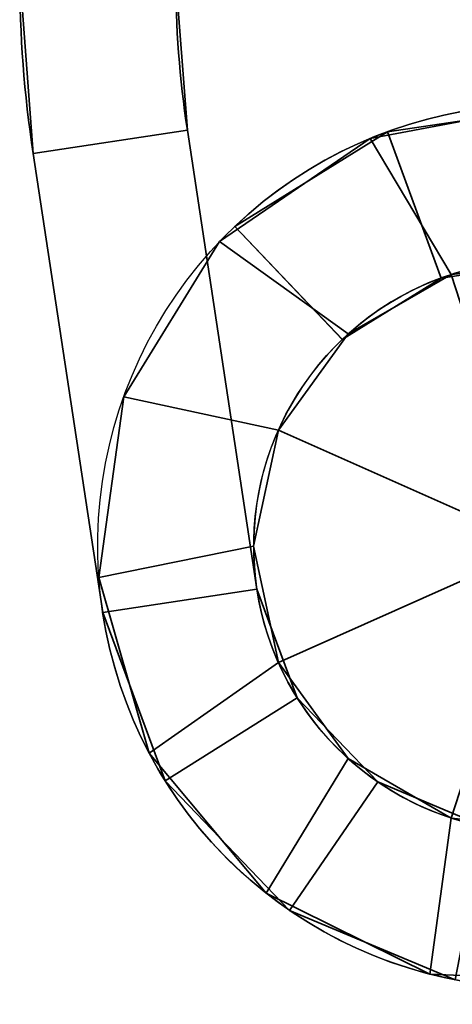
# Model space of a CAD drawing. Header units: millimetres. Extents: x -587 to 3688, y -115 to 120.
# Tile 431 of 656: x 1980.5 to 1988.82, y -69.32 to -50.36. Entities that reach past the tile are written whole.
import ezdxf

# ---------------------------------------------------------------- set-up
doc = ezdxf.new("R2010")
doc.units = ezdxf.units.MM
doc.layers.add('152', color=7, linetype='Continuous', true_color=0xffffff)

# ---------------------------------------------------------------- blocks, each defined once
blk = doc.blocks.new('UG_SURFACE_043')
at = {"layer": '152', "color": 252, "linetype": 'Continuous', "lineweight": 35}
for points in [[(1987.242, -52.649, 1738), (1987.242, -52.649, 1822), (1990.694, -52.002, 1822), (1990.694, -52.002, 1738)], [(1990.694, -52.002, 1822), (1987.242, -52.649, 1822), (1988.8, -55.269, 1822), (1991.075, -55.03, 1822)], [(1991.075, -55.03, 1738), (1988.8, -55.269, 1738), (1987.242, -52.649, 1738), (1990.694, -52.002, 1738)], [(1984.346, -54.637, 1738), (1984.346, -54.637, 1822), (1987.242, -52.649, 1822), (1987.242, -52.649, 1738)], [(1986.82, -56.413, 1822), (1988.8, -55.269, 1822), (1987.242, -52.649, 1822), (1984.346, -54.637, 1822)], [(1984.346, -54.637, 1738), (1987.242, -52.649, 1738), (1988.8, -55.269, 1738), (1986.82, -56.413, 1738)], [(1982.501, -57.625, 1738), (1982.501, -57.625, 1822), (1984.346, -54.637, 1822), (1984.346, -54.637, 1738)], [(1985.476, -58.263, 1822), (1986.82, -56.413, 1822), (1984.346, -54.637, 1822), (1982.501, -57.625, 1822)], [(1982.501, -57.625, 1738), (1984.346, -54.637, 1738), (1986.82, -56.413, 1738), (1985.476, -58.263, 1738)], [(1993.25, -55.737, 1860), (1991.075, -55.03, 1860), (1988.8, -55.269, 1860), (1990.5, -60.5, 1860)], [(1991.075, -55.03, 1738), (1991.075, -55.03, 1700), (1988.8, -55.269, 1700), (1988.8, -55.269, 1738)], [(1988.8, -55.269, 1822), (1988.8, -55.269, 1860), (1991.075, -55.03, 1860), (1991.075, -55.03, 1822)], [(1988.8, -55.269, 1700), (1991.075, -55.03, 1700), (1993.25, -55.737, 1700), (1990.5, -60.5, 1700)], [(1988.8, -55.269, 1860), (1986.82, -56.413, 1860), (1985.476, -58.263, 1860), (1990.5, -60.5, 1860)], [(1985.476, -58.263, 1700), (1986.82, -56.413, 1700), (1988.8, -55.269, 1700), (1990.5, -60.5, 1700)], [(1988.8, -55.269, 1738), (1988.8, -55.269, 1700), (1986.82, -56.413, 1700), (1986.82, -56.413, 1738)], [(1986.82, -56.413, 1822), (1986.82, -56.413, 1860), (1988.8, -55.269, 1860), (1988.8, -55.269, 1822)], [(1986.82, -56.413, 1738), (1986.82, -56.413, 1700), (1985.476, -58.263, 1700), (1985.476, -58.263, 1738)], [(1985.476, -58.263, 1822), (1985.476, -58.263, 1860), (1986.82, -56.413, 1860), (1986.82, -56.413, 1822)], [(1982.021, -61.104, 1738), (1982.021, -61.104, 1822), (1982.501, -57.625, 1822), (1982.501, -57.625, 1738)], [(1982.501, -57.625, 1822), (1982.021, -61.104, 1822), (1985, -60.5, 1822), (1985.476, -58.263, 1822)], [(1985.476, -58.263, 1738), (1985, -60.5, 1738), (1982.021, -61.104, 1738), (1982.501, -57.625, 1738)], [(1985.476, -58.263, 1860), (1985, -60.5, 1860), (1985.476, -62.737, 1860), (1990.5, -60.5, 1860)], [(1985.476, -58.263, 1738), (1985.476, -58.263, 1700), (1985, -60.5, 1700), (1985, -60.5, 1738)], [(1985, -60.5, 1822), (1985, -60.5, 1860), (1985.476, -58.263, 1860), (1985.476, -58.263, 1822)], [(1985.476, -62.737, 1700), (1985, -60.5, 1700), (1985.476, -58.263, 1700), (1990.5, -60.5, 1700)], [(1985.476, -62.737, 1822), (1985, -60.5, 1822), (1982.021, -61.104, 1822), (1982.99, -64.48, 1822)], [(1982.99, -64.48, 1738), (1982.021, -61.104, 1738), (1985, -60.5, 1738), (1985.476, -62.737, 1738)], [(1985, -60.5, 1738), (1985, -60.5, 1700), (1985.476, -62.737, 1700), (1985.476, -62.737, 1738)], [(1985.476, -62.737, 1822), (1985.476, -62.737, 1860), (1985, -60.5, 1860), (1985, -60.5, 1822)], [(1985.476, -62.737, 1860), (1986.82, -64.587, 1860), (1988.8, -65.731, 1860), (1990.5, -60.5, 1860)], [(1988.8, -65.731, 1700), (1986.82, -64.587, 1700), (1985.476, -62.737, 1700), (1990.5, -60.5, 1700)], [(1988.8, -65.731, 1860), (1991.075, -65.97, 1860), (1993.25, -65.263, 1860), (1990.5, -60.5, 1860)], [(1993.25, -65.263, 1700), (1991.075, -65.97, 1700), (1988.8, -65.731, 1700), (1990.5, -60.5, 1700)], [(1982.99, -64.48, 1738), (1982.99, -64.48, 1822), (1982.021, -61.104, 1822), (1982.021, -61.104, 1738)], [(1982.99, -64.48, 1822), (1985.24, -67.177, 1822), (1986.82, -64.587, 1822), (1985.476, -62.737, 1822)], [(1985.24, -67.177, 1738), (1982.99, -64.48, 1738), (1985.476, -62.737, 1738), (1986.82, -64.587, 1738)], [(1985.476, -62.737, 1738), (1985.476, -62.737, 1700), (1986.82, -64.587, 1700), (1986.82, -64.587, 1738)], [(1986.82, -64.587, 1822), (1986.82, -64.587, 1860), (1985.476, -62.737, 1860), (1985.476, -62.737, 1822)], [(1985.24, -67.177, 1738), (1985.24, -67.177, 1822), (1982.99, -64.48, 1822), (1982.99, -64.48, 1738)], [(1985.24, -67.177, 1822), (1988.388, -68.734, 1822), (1988.8, -65.731, 1822), (1986.82, -64.587, 1822)], [(1986.82, -64.587, 1738), (1988.8, -65.731, 1738), (1988.388, -68.734, 1738), (1985.24, -67.177, 1738)], [(1986.82, -64.587, 1738), (1986.82, -64.587, 1700), (1988.8, -65.731, 1700), (1988.8, -65.731, 1738)], [(1988.8, -65.731, 1822), (1988.8, -65.731, 1860), (1986.82, -64.587, 1860), (1986.82, -64.587, 1822)], [(1991.075, -65.97, 1822), (1988.8, -65.731, 1822), (1988.388, -68.734, 1822), (1991.897, -68.884, 1822)], [(1991.897, -68.884, 1738), (1988.388, -68.734, 1738), (1988.8, -65.731, 1738), (1991.075, -65.97, 1738)], [(1988.8, -65.731, 1738), (1988.8, -65.731, 1700), (1991.075, -65.97, 1700), (1991.075, -65.97, 1738)], [(1991.075, -65.97, 1822), (1991.075, -65.97, 1860), (1988.8, -65.731, 1860), (1988.8, -65.731, 1822)], [(1988.388, -68.734, 1738), (1988.388, -68.734, 1822), (1985.24, -67.177, 1822), (1985.24, -67.177, 1738)], [(1991.897, -68.884, 1738), (1991.897, -68.884, 1822), (1988.388, -68.734, 1822), (1988.388, -68.734, 1738)]]:
    blk.add_3dface(points, dxfattribs=at)
blk = doc.blocks.new('UG_SURFACE_044')
at = {"layer": '152', "color": 252, "linetype": 'Continuous', "lineweight": 35}
for points in [[(1980.5, -49.5, 1737), (1980.5, -49.5, 1700), (1980.759, -52.943, 1700), (1980.759, -52.943, 1737)], [(1983.5, -49.5, 1700), (1983.725, -52.494, 1700), (1980.759, -52.943, 1700), (1980.5, -49.5, 1700)], [(1983.725, -52.494, 1737), (1983.5, -49.5, 1737), (1980.5, -49.5, 1737), (1980.759, -52.943, 1737)], [(1980.5, -49.5, 1860), (1980.5, -49.5, 1823), (1980.759, -52.943, 1823), (1980.759, -52.943, 1860)], [(1983.725, -52.494, 1860), (1983.5, -49.5, 1860), (1980.5, -49.5, 1860), (1980.759, -52.943, 1860)], [(1980.759, -52.943, 1823), (1980.5, -49.5, 1823), (1983.5, -49.5, 1823), (1983.725, -52.494, 1823)], [(1983.725, -52.494, 1737), (1983.725, -52.494, 1700), (1983.5, -49.5, 1700), (1983.5, -49.5, 1737)], [(1983.725, -52.494, 1860), (1983.725, -52.494, 1823), (1983.5, -49.5, 1823), (1983.5, -49.5, 1860)], [(1990.991, -52.014, 1737), (1990.991, -52.014, 1700), (1987.572, -52.52, 1700), (1987.572, -52.52, 1737)], [(1987.572, -52.52, 1700), (1990.991, -52.014, 1700), (1990.818, -55.009, 1700), (1988.606, -55.337, 1700)], [(1988.606, -55.337, 1737), (1990.818, -55.009, 1737), (1990.991, -52.014, 1737), (1987.572, -52.52, 1737)], [(1990.991, -52.014, 1860), (1990.991, -52.014, 1823), (1987.572, -52.52, 1823), (1987.572, -52.52, 1860)], [(1988.606, -55.337, 1860), (1990.818, -55.009, 1860), (1990.991, -52.014, 1860), (1987.572, -52.52, 1860)], [(1987.572, -52.52, 1823), (1990.991, -52.014, 1823), (1990.818, -55.009, 1823), (1988.606, -55.337, 1823)], [(1983.725, -52.494, 1700), (1985.062, -61.323, 1700), (1982.096, -61.772, 1700), (1980.759, -52.943, 1700)], [(1980.759, -52.943, 1737), (1982.096, -61.772, 1737), (1985.062, -61.323, 1737), (1983.725, -52.494, 1737)], [(1980.759, -52.943, 1860), (1982.096, -61.772, 1860), (1985.062, -61.323, 1860), (1983.725, -52.494, 1860)], [(1983.725, -52.494, 1823), (1985.062, -61.323, 1823), (1982.096, -61.772, 1823), (1980.759, -52.943, 1823)], [(1985.062, -61.323, 1737), (1985.062, -61.323, 1700), (1983.725, -52.494, 1700), (1983.725, -52.494, 1737)], [(1985.062, -61.323, 1823), (1983.725, -52.494, 1823), (1983.725, -52.494, 1860), (1985.062, -61.323, 1860)], [(1987.572, -52.52, 1737), (1987.572, -52.52, 1700), (1984.637, -54.345, 1700), (1984.637, -54.345, 1737)], [(1988.606, -55.337, 1700), (1986.706, -56.518, 1700), (1984.637, -54.345, 1700), (1987.572, -52.52, 1700)], [(1987.572, -52.52, 1737), (1984.637, -54.345, 1737), (1986.706, -56.518, 1737), (1988.606, -55.337, 1737)], [(1987.572, -52.52, 1860), (1987.572, -52.52, 1823), (1984.637, -54.345, 1823), (1984.637, -54.345, 1860)], [(1987.572, -52.52, 1860), (1984.637, -54.345, 1860), (1986.706, -56.518, 1860), (1988.606, -55.337, 1860)], [(1988.606, -55.337, 1823), (1986.706, -56.518, 1823), (1984.637, -54.345, 1823), (1987.572, -52.52, 1823)], [(1982.096, -61.772, 1737), (1980.759, -52.943, 1737), (1980.759, -52.943, 1700), (1982.096, -61.772, 1700)], [(1982.096, -61.772, 1823), (1982.096, -61.772, 1860), (1980.759, -52.943, 1860), (1980.759, -52.943, 1823)], [(1986.706, -56.518, 1737), (1984.637, -54.345, 1737), (1984.637, -54.345, 1700), (1986.706, -56.518, 1700)], [(1986.706, -56.518, 1823), (1986.706, -56.518, 1860), (1984.637, -54.345, 1860), (1984.637, -54.345, 1823)], [(1988.606, -55.337, 1737), (1988.606, -55.337, 1700), (1990.818, -55.009, 1700), (1990.818, -55.009, 1737)], [(1988.606, -55.337, 1860), (1988.606, -55.337, 1823), (1990.818, -55.009, 1823), (1990.818, -55.009, 1860)], [(1986.706, -56.518, 1737), (1986.706, -56.518, 1700), (1988.606, -55.337, 1700), (1988.606, -55.337, 1737)], [(1986.706, -56.518, 1860), (1986.706, -56.518, 1823), (1988.606, -55.337, 1823), (1988.606, -55.337, 1860)], [(1985.062, -61.323, 1700), (1985.839, -63.42, 1700), (1983.297, -65.013, 1700), (1982.096, -61.772, 1700)], [(1982.096, -61.772, 1737), (1983.297, -65.013, 1737), (1985.839, -63.42, 1737), (1985.062, -61.323, 1737)], [(1982.096, -61.772, 1860), (1983.297, -65.013, 1860), (1985.839, -63.42, 1860), (1985.062, -61.323, 1860)], [(1985.062, -61.323, 1823), (1985.839, -63.42, 1823), (1983.297, -65.013, 1823), (1982.096, -61.772, 1823)], [(1985.839, -63.42, 1737), (1985.839, -63.42, 1700), (1985.062, -61.323, 1700), (1985.062, -61.323, 1737)], [(1985.839, -63.42, 1860), (1985.839, -63.42, 1823), (1985.062, -61.323, 1823), (1985.062, -61.323, 1860)], [(1982.096, -61.772, 1737), (1982.096, -61.772, 1700), (1983.297, -65.013, 1700), (1983.297, -65.013, 1737)], [(1982.096, -61.772, 1860), (1982.096, -61.772, 1823), (1983.297, -65.013, 1823), (1983.297, -65.013, 1860)], [(1985.839, -63.42, 1700), (1987.387, -65.034, 1700), (1985.689, -67.508, 1700), (1983.297, -65.013, 1700)], [(1983.297, -65.013, 1737), (1985.689, -67.508, 1737), (1987.387, -65.034, 1737), (1985.839, -63.42, 1737)], [(1983.297, -65.013, 1860), (1985.689, -67.508, 1860), (1987.387, -65.034, 1860), (1985.839, -63.42, 1860)], [(1985.839, -63.42, 1823), (1987.387, -65.034, 1823), (1985.689, -67.508, 1823), (1983.297, -65.013, 1823)], [(1987.387, -65.034, 1737), (1987.387, -65.034, 1700), (1985.839, -63.42, 1700), (1985.839, -63.42, 1737)], [(1987.387, -65.034, 1860), (1987.387, -65.034, 1823), (1985.839, -63.42, 1823), (1985.839, -63.42, 1860)], [(1983.297, -65.013, 1737), (1983.297, -65.013, 1700), (1985.689, -67.508, 1700), (1985.689, -67.508, 1737)], [(1983.297, -65.013, 1860), (1983.297, -65.013, 1823), (1985.689, -67.508, 1823), (1985.689, -67.508, 1860)], [(1988.877, -68.844, 1700), (1985.689, -67.508, 1700), (1987.387, -65.034, 1700), (1989.45, -65.899, 1700)], [(1989.45, -65.899, 1737), (1987.387, -65.034, 1737), (1985.689, -67.508, 1737), (1988.877, -68.844, 1737)], [(1989.45, -65.899, 1860), (1987.387, -65.034, 1860), (1985.689, -67.508, 1860), (1988.877, -68.844, 1860)], [(1988.877, -68.844, 1823), (1985.689, -67.508, 1823), (1987.387, -65.034, 1823), (1989.45, -65.899, 1823)], [(1989.45, -65.899, 1737), (1989.45, -65.899, 1700), (1987.387, -65.034, 1700), (1987.387, -65.034, 1737)], [(1989.45, -65.899, 1860), (1989.45, -65.899, 1823), (1987.387, -65.034, 1823), (1987.387, -65.034, 1860)], [(1985.689, -67.508, 1737), (1985.689, -67.508, 1700), (1988.877, -68.844, 1700), (1988.877, -68.844, 1737)], [(1985.689, -67.508, 1860), (1985.689, -67.508, 1823), (1988.877, -68.844, 1823), (1988.877, -68.844, 1860)]]:
    blk.add_3dface(points, dxfattribs=at)
blk = doc.blocks.new('UG_SURFACE_045')
at = {"layer": '152', "color": 252, "linetype": 'Continuous', "lineweight": 35}
for points in [[(1987.242, -52.649, 303), (1987.242, -52.649, 387), (1990.694, -52.002, 387), (1990.694, -52.002, 303)], [(1990.694, -52.002, 387), (1987.242, -52.649, 387), (1988.8, -55.269, 387), (1991.075, -55.03, 387)], [(1991.075, -55.03, 303), (1988.8, -55.269, 303), (1987.242, -52.649, 303), (1990.694, -52.002, 303)], [(1984.346, -54.637, 303), (1984.346, -54.637, 387), (1987.242, -52.649, 387), (1987.242, -52.649, 303)], [(1986.82, -56.413, 387), (1988.8, -55.269, 387), (1987.242, -52.649, 387), (1984.346, -54.637, 387)], [(1984.346, -54.637, 303), (1987.242, -52.649, 303), (1988.8, -55.269, 303), (1986.82, -56.413, 303)], [(1982.501, -57.625, 303), (1982.501, -57.625, 387), (1984.346, -54.637, 387), (1984.346, -54.637, 303)], [(1985.476, -58.263, 387), (1986.82, -56.413, 387), (1984.346, -54.637, 387), (1982.501, -57.625, 387)], [(1982.501, -57.625, 303), (1984.346, -54.637, 303), (1986.82, -56.413, 303), (1985.476, -58.263, 303)], [(1993.25, -55.737, 425), (1991.075, -55.03, 425), (1988.8, -55.269, 425), (1990.5, -60.5, 425)], [(1991.075, -55.03, 303), (1991.075, -55.03, 265), (1988.8, -55.269, 265), (1988.8, -55.269, 303)], [(1988.8, -55.269, 387), (1988.8, -55.269, 425), (1991.075, -55.03, 425), (1991.075, -55.03, 387)], [(1988.8, -55.269, 265), (1991.075, -55.03, 265), (1993.25, -55.737, 265), (1990.5, -60.5, 265)], [(1988.8, -55.269, 425), (1986.82, -56.413, 425), (1985.476, -58.263, 425), (1990.5, -60.5, 425)], [(1985.476, -58.263, 265), (1986.82, -56.413, 265), (1988.8, -55.269, 265), (1990.5, -60.5, 265)], [(1988.8, -55.269, 303), (1988.8, -55.269, 265), (1986.82, -56.413, 265), (1986.82, -56.413, 303)], [(1986.82, -56.413, 387), (1986.82, -56.413, 425), (1988.8, -55.269, 425), (1988.8, -55.269, 387)], [(1986.82, -56.413, 303), (1986.82, -56.413, 265), (1985.476, -58.263, 265), (1985.476, -58.263, 303)], [(1985.476, -58.263, 387), (1985.476, -58.263, 425), (1986.82, -56.413, 425), (1986.82, -56.413, 387)], [(1982.021, -61.104, 303), (1982.021, -61.104, 387), (1982.501, -57.625, 387), (1982.501, -57.625, 303)], [(1982.501, -57.625, 387), (1982.021, -61.104, 387), (1985, -60.5, 387), (1985.476, -58.263, 387)], [(1985.476, -58.263, 303), (1985, -60.5, 303), (1982.021, -61.104, 303), (1982.501, -57.625, 303)], [(1985.476, -58.263, 425), (1985, -60.5, 425), (1985.476, -62.737, 425), (1990.5, -60.5, 425)], [(1985.476, -58.263, 303), (1985.476, -58.263, 265), (1985, -60.5, 265), (1985, -60.5, 303)], [(1985, -60.5, 387), (1985, -60.5, 425), (1985.476, -58.263, 425), (1985.476, -58.263, 387)], [(1985.476, -62.737, 265), (1985, -60.5, 265), (1985.476, -58.263, 265), (1990.5, -60.5, 265)], [(1985.476, -62.737, 387), (1985, -60.5, 387), (1982.021, -61.104, 387), (1982.99, -64.48, 387)], [(1982.99, -64.48, 303), (1982.021, -61.104, 303), (1985, -60.5, 303), (1985.476, -62.737, 303)], [(1985, -60.5, 303), (1985, -60.5, 265), (1985.476, -62.737, 265), (1985.476, -62.737, 303)], [(1985.476, -62.737, 387), (1985.476, -62.737, 425), (1985, -60.5, 425), (1985, -60.5, 387)], [(1985.476, -62.737, 425), (1986.82, -64.587, 425), (1988.8, -65.731, 425), (1990.5, -60.5, 425)], [(1988.8, -65.731, 265), (1986.82, -64.587, 265), (1985.476, -62.737, 265), (1990.5, -60.5, 265)], [(1988.8, -65.731, 425), (1991.075, -65.97, 425), (1993.25, -65.263, 425), (1990.5, -60.5, 425)], [(1993.25, -65.263, 265), (1991.075, -65.97, 265), (1988.8, -65.731, 265), (1990.5, -60.5, 265)], [(1982.99, -64.48, 303), (1982.99, -64.48, 387), (1982.021, -61.104, 387), (1982.021, -61.104, 303)], [(1982.99, -64.48, 387), (1985.24, -67.177, 387), (1986.82, -64.587, 387), (1985.476, -62.737, 387)], [(1985.24, -67.177, 303), (1982.99, -64.48, 303), (1985.476, -62.737, 303), (1986.82, -64.587, 303)], [(1985.476, -62.737, 303), (1985.476, -62.737, 265), (1986.82, -64.587, 265), (1986.82, -64.587, 303)], [(1986.82, -64.587, 387), (1986.82, -64.587, 425), (1985.476, -62.737, 425), (1985.476, -62.737, 387)], [(1985.24, -67.177, 303), (1985.24, -67.177, 387), (1982.99, -64.48, 387), (1982.99, -64.48, 303)], [(1985.24, -67.177, 387), (1988.388, -68.734, 387), (1988.8, -65.731, 387), (1986.82, -64.587, 387)], [(1986.82, -64.587, 303), (1988.8, -65.731, 303), (1988.388, -68.734, 303), (1985.24, -67.177, 303)], [(1986.82, -64.587, 303), (1986.82, -64.587, 265), (1988.8, -65.731, 265), (1988.8, -65.731, 303)], [(1988.8, -65.731, 387), (1988.8, -65.731, 425), (1986.82, -64.587, 425), (1986.82, -64.587, 387)], [(1991.075, -65.97, 387), (1988.8, -65.731, 387), (1988.388, -68.734, 387), (1991.897, -68.884, 387)], [(1991.897, -68.884, 303), (1988.388, -68.734, 303), (1988.8, -65.731, 303), (1991.075, -65.97, 303)], [(1988.8, -65.731, 303), (1988.8, -65.731, 265), (1991.075, -65.97, 265), (1991.075, -65.97, 303)], [(1991.075, -65.97, 387), (1991.075, -65.97, 425), (1988.8, -65.731, 425), (1988.8, -65.731, 387)], [(1988.388, -68.734, 303), (1988.388, -68.734, 387), (1985.24, -67.177, 387), (1985.24, -67.177, 303)], [(1991.897, -68.884, 303), (1991.897, -68.884, 387), (1988.388, -68.734, 387), (1988.388, -68.734, 303)]]:
    blk.add_3dface(points, dxfattribs=at)
blk = doc.blocks.new('UG_SURFACE_046')
at = {"layer": '152', "color": 252, "linetype": 'Continuous', "lineweight": 35}
for points in [[(1980.5, -49.5, 302), (1980.5, -49.5, 265), (1980.759, -52.943, 265), (1980.759, -52.943, 302)], [(1983.5, -49.5, 265), (1983.725, -52.494, 265), (1980.759, -52.943, 265), (1980.5, -49.5, 265)], [(1983.725, -52.494, 302), (1983.5, -49.5, 302), (1980.5, -49.5, 302), (1980.759, -52.943, 302)], [(1980.5, -49.5, 425), (1980.5, -49.5, 388), (1980.759, -52.943, 388), (1980.759, -52.943, 425)], [(1983.725, -52.494, 425), (1983.5, -49.5, 425), (1980.5, -49.5, 425), (1980.759, -52.943, 425)], [(1980.759, -52.943, 388), (1980.5, -49.5, 388), (1983.5, -49.5, 388), (1983.725, -52.494, 388)], [(1983.725, -52.494, 302), (1983.725, -52.494, 265), (1983.5, -49.5, 265), (1983.5, -49.5, 302)], [(1983.725, -52.494, 425), (1983.725, -52.494, 388), (1983.5, -49.5, 388), (1983.5, -49.5, 425)], [(1990.991, -52.014, 302), (1990.991, -52.014, 265), (1987.572, -52.52, 265), (1987.572, -52.52, 302)], [(1987.572, -52.52, 265), (1990.991, -52.014, 265), (1990.818, -55.009, 265), (1988.606, -55.337, 265)], [(1988.606, -55.337, 302), (1990.818, -55.009, 302), (1990.991, -52.014, 302), (1987.572, -52.52, 302)], [(1990.991, -52.014, 425), (1990.991, -52.014, 388), (1987.572, -52.52, 388), (1987.572, -52.52, 425)], [(1988.606, -55.337, 425), (1990.818, -55.009, 425), (1990.991, -52.014, 425), (1987.572, -52.52, 425)], [(1987.572, -52.52, 388), (1990.991, -52.014, 388), (1990.818, -55.009, 388), (1988.606, -55.337, 388)], [(1983.725, -52.494, 265), (1985.062, -61.323, 265), (1982.096, -61.772, 265), (1980.759, -52.943, 265)], [(1980.759, -52.943, 302), (1982.096, -61.772, 302), (1985.062, -61.323, 302), (1983.725, -52.494, 302)], [(1980.759, -52.943, 425), (1982.096, -61.772, 425), (1985.062, -61.323, 425), (1983.725, -52.494, 425)], [(1983.725, -52.494, 388), (1985.062, -61.323, 388), (1982.096, -61.772, 388), (1980.759, -52.943, 388)], [(1985.062, -61.323, 302), (1985.062, -61.323, 265), (1983.725, -52.494, 265), (1983.725, -52.494, 302)], [(1985.062, -61.323, 388), (1983.725, -52.494, 388), (1983.725, -52.494, 425), (1985.062, -61.323, 425)], [(1987.572, -52.52, 302), (1987.572, -52.52, 265), (1984.637, -54.345, 265), (1984.637, -54.345, 302)], [(1988.606, -55.337, 265), (1986.706, -56.518, 265), (1984.637, -54.345, 265), (1987.572, -52.52, 265)], [(1987.572, -52.52, 302), (1984.637, -54.345, 302), (1986.706, -56.518, 302), (1988.606, -55.337, 302)], [(1987.572, -52.52, 425), (1987.572, -52.52, 388), (1984.637, -54.345, 388), (1984.637, -54.345, 425)], [(1987.572, -52.52, 425), (1984.637, -54.345, 425), (1986.706, -56.518, 425), (1988.606, -55.337, 425)], [(1988.606, -55.337, 388), (1986.706, -56.518, 388), (1984.637, -54.345, 388), (1987.572, -52.52, 388)], [(1982.096, -61.772, 302), (1980.759, -52.943, 302), (1980.759, -52.943, 265), (1982.096, -61.772, 265)], [(1982.096, -61.772, 388), (1982.096, -61.772, 425), (1980.759, -52.943, 425), (1980.759, -52.943, 388)], [(1986.706, -56.518, 302), (1984.637, -54.345, 302), (1984.637, -54.345, 265), (1986.706, -56.518, 265)], [(1986.706, -56.518, 388), (1986.706, -56.518, 425), (1984.637, -54.345, 425), (1984.637, -54.345, 388)], [(1988.606, -55.337, 302), (1988.606, -55.337, 265), (1990.818, -55.009, 265), (1990.818, -55.009, 302)], [(1988.606, -55.337, 425), (1988.606, -55.337, 388), (1990.818, -55.009, 388), (1990.818, -55.009, 425)], [(1986.706, -56.518, 302), (1986.706, -56.518, 265), (1988.606, -55.337, 265), (1988.606, -55.337, 302)], [(1986.706, -56.518, 425), (1986.706, -56.518, 388), (1988.606, -55.337, 388), (1988.606, -55.337, 425)], [(1985.062, -61.323, 265), (1985.839, -63.42, 265), (1983.297, -65.013, 265), (1982.096, -61.772, 265)], [(1982.096, -61.772, 302), (1983.297, -65.013, 302), (1985.839, -63.42, 302), (1985.062, -61.323, 302)], [(1982.096, -61.772, 425), (1983.297, -65.013, 425), (1985.839, -63.42, 425), (1985.062, -61.323, 425)], [(1985.062, -61.323, 388), (1985.839, -63.42, 388), (1983.297, -65.013, 388), (1982.096, -61.772, 388)], [(1985.839, -63.42, 302), (1985.839, -63.42, 265), (1985.062, -61.323, 265), (1985.062, -61.323, 302)], [(1985.839, -63.42, 425), (1985.839, -63.42, 388), (1985.062, -61.323, 388), (1985.062, -61.323, 425)], [(1982.096, -61.772, 302), (1982.096, -61.772, 265), (1983.297, -65.013, 265), (1983.297, -65.013, 302)], [(1982.096, -61.772, 425), (1982.096, -61.772, 388), (1983.297, -65.013, 388), (1983.297, -65.013, 425)], [(1985.839, -63.42, 265), (1987.387, -65.034, 265), (1985.689, -67.508, 265), (1983.297, -65.013, 265)], [(1983.297, -65.013, 302), (1985.689, -67.508, 302), (1987.387, -65.034, 302), (1985.839, -63.42, 302)], [(1983.297, -65.013, 425), (1985.689, -67.508, 425), (1987.387, -65.034, 425), (1985.839, -63.42, 425)], [(1985.839, -63.42, 388), (1987.387, -65.034, 388), (1985.689, -67.508, 388), (1983.297, -65.013, 388)], [(1987.387, -65.034, 302), (1987.387, -65.034, 265), (1985.839, -63.42, 265), (1985.839, -63.42, 302)], [(1987.387, -65.034, 425), (1987.387, -65.034, 388), (1985.839, -63.42, 388), (1985.839, -63.42, 425)], [(1983.297, -65.013, 302), (1983.297, -65.013, 265), (1985.689, -67.508, 265), (1985.689, -67.508, 302)], [(1983.297, -65.013, 425), (1983.297, -65.013, 388), (1985.689, -67.508, 388), (1985.689, -67.508, 425)], [(1988.877, -68.844, 265), (1985.689, -67.508, 265), (1987.387, -65.034, 265), (1989.45, -65.899, 265)], [(1989.45, -65.899, 302), (1987.387, -65.034, 302), (1985.689, -67.508, 302), (1988.877, -68.844, 302)], [(1989.45, -65.899, 425), (1987.387, -65.034, 425), (1985.689, -67.508, 425), (1988.877, -68.844, 425)], [(1988.877, -68.844, 388), (1985.689, -67.508, 388), (1987.387, -65.034, 388), (1989.45, -65.899, 388)], [(1989.45, -65.899, 302), (1989.45, -65.899, 265), (1987.387, -65.034, 265), (1987.387, -65.034, 302)], [(1989.45, -65.899, 425), (1989.45, -65.899, 388), (1987.387, -65.034, 388), (1987.387, -65.034, 425)], [(1985.689, -67.508, 302), (1985.689, -67.508, 265), (1988.877, -68.844, 265), (1988.877, -68.844, 302)], [(1985.689, -67.508, 425), (1985.689, -67.508, 388), (1988.877, -68.844, 388), (1988.877, -68.844, 425)]]:
    blk.add_3dface(points, dxfattribs=at)

msp = doc.modelspace()

# ---------------------------------------------------------------- linework, layer by layer
at = {"layer": '152', "color": 252, "linetype": 'Continuous', "lineweight": -3, "true_color": 0x939598}
for p, q in [((1983.725, -52.494, 1860), (1985.062, -61.323, 1860)), ((1983.725, -52.494, 1700), (1985.062, -61.323, 1700)), ((1985.062, -61.323, 1823), (1983.725, -52.494, 1823)), ((1985.062, -61.323, 1737), (1983.725, -52.494, 1737)), ((1983.725, -52.494, 1700), (1983.725, -52.494, 1737)), ((1983.725, -52.494, 1823), (1983.725, -52.494, 1860)), ((1985.062, -61.323, 302), (1983.725, -52.494, 302)), ((1983.725, -52.494, 265), (1983.725, -52.494, 302)), ((1983.725, -52.494, 388), (1983.725, -52.494, 425)), ((1983.725, -52.494, 425), (1985.062, -61.323, 425)), ((1983.725, -52.494, 265), (1985.062, -61.323, 265)), ((1985.062, -61.323, 388), (1983.725, -52.494, 388)), ((1982.096, -61.772, 1823), (1980.759, -52.943, 1823)), ((1980.759, -52.943, 1823), (1980.759, -52.943, 1860)), ((1980.759, -52.943, 1700), (1982.096, -61.772, 1700)), ((1982.096, -61.772, 1737), (1980.759, -52.943, 1737)), ((1980.759, -52.943, 1860), (1982.096, -61.772, 1860)), ((1980.759, -52.943, 1700), (1980.759, -52.943, 1737)), ((1980.759, -52.943, 425), (1982.096, -61.772, 425)), ((1980.759, -52.943, 265), (1980.759, -52.943, 302)), ((1980.759, -52.943, 388), (1980.759, -52.943, 425)), ((1982.096, -61.772, 388), (1980.759, -52.943, 388)), ((1980.759, -52.943, 265), (1982.096, -61.772, 265)), ((1982.096, -61.772, 302), (1980.759, -52.943, 302)), ((1986.707, -56.518, 1823), (1984.637, -54.345, 1823)), ((1984.637, -54.345, 1823), (1984.637, -54.345, 1860)), ((1984.637, -54.345, 1700), (1984.637, -54.345, 1737)), ((1986.707, -56.518, 1700), (1984.637, -54.345, 1700)), ((1986.707, -56.518, 1737), (1984.637, -54.345, 1737)), ((1986.707, -56.518, 1860), (1984.637, -54.345, 1860)), ((1984.637, -54.345, 388), (1984.637, -54.345, 425)), ((1986.707, -56.518, 425), (1984.637, -54.345, 425)), ((1986.707, -56.518, 265), (1984.637, -54.345, 265)), ((1986.707, -56.518, 302), (1984.637, -54.345, 302)), ((1986.707, -56.518, 388), (1984.637, -54.345, 388)), ((1984.637, -54.345, 265), (1984.637, -54.345, 302)), ((1986.707, -56.518, 1823), (1986.707, -56.518, 1860)), ((1986.707, -56.518, 1700), (1986.707, -56.518, 1737)), ((1986.707, -56.518, 265), (1986.707, -56.518, 302)), ((1986.707, -56.518, 388), (1986.707, -56.518, 425)), ((1985.062, -61.323, 1700), (1985.062, -61.323, 1737)), ((1985.062, -61.323, 1823), (1985.062, -61.323, 1860)), ((1985.062, -61.323, 388), (1985.062, -61.323, 425)), ((1985.062, -61.323, 265), (1985.062, -61.323, 302)), ((1982.096, -61.772, 1700), (1982.096, -61.772, 1737)), ((1982.096, -61.772, 1823), (1982.096, -61.772, 1860)), ((1982.096, -61.772, 265), (1982.096, -61.772, 302)), ((1982.096, -61.772, 388), (1982.096, -61.772, 425))]:
    msp.add_line(p, q, dxfattribs=at)
at = {"layer": '152', "color": 252, "linetype": 'Continuous', "lineweight": -3, "true_color": 0x939598, "extrusion": (0, 0, -1)}
for centre in [(-1990.5, -60.5, -1700), (-1990.5, -60.5, -1860), (-1990.5, -60.5, -425), (-1990.5, -60.5, -265)]:
    msp.add_circle(centre, 5.5, dxfattribs=at)
at = {"layer": '152', "color": 252, "linetype": 'Continuous', "lineweight": -3, "true_color": 0x939598}
for centre, radius, start, end in [((2003.5, -49.5, 1860), 23, 180, 188.6082), ((2003.5, -49.5, 1700), 23, 180, 188.6082), ((2003.5, -49.5, 265), 23, 180, 188.6082), ((2003.5, -49.5, 425), 23, 180, 188.6082), ((2003.5, -49.5, 1860), 20, 180, 188.6082), ((2003.5, -49.5, 1700), 20, 180, 188.6082), ((2003.5, -49.5, 425), 20, 180, 188.6082), ((2003.5, -49.5, 265), 20, 180, 188.6082), ((1990.5, -60.5, 1860), 8.5, 188.6082, 133.6082), ((1990.5, -60.5, 1700), 8.5, 188.6082, 133.6082), ((1990.5, -60.5, 425), 8.5, 188.6082, 133.6082), ((1990.5, -60.5, 265), 8.5, 188.6082, 133.6082), ((1990.5, -60.5, 1860), 5.5, 188.6082, 133.6082), ((1990.5, -60.5, 1700), 5.5, 188.6082, 133.6082), ((1990.5, -60.5, 265), 5.5, 188.6082, 133.6082), ((1990.5, -60.5, 425), 5.5, 188.6082, 133.6082)]:
    msp.add_arc(centre, radius, start, end, dxfattribs=at)
at = {"layer": '152', "color": 252, "linetype": 'Continuous', "lineweight": -3, "true_color": 0x939598, "extrusion": (0, 0, -1)}
for centre, radius, start, end in [((-2003.5, -49.5, -1823), 23, 351.3918, 0), ((-2003.5, -49.5, -1737), 23, 351.3918, 0), ((-2003.5, -49.5, -302), 23, 351.3918, 0), ((-2003.5, -49.5, -388), 23, 351.3918, 0), ((-2003.5, -49.5, -1737), 20, 351.3918, 360), ((-2003.5, -49.5, -1823), 20, 351.3918, 360), ((-2003.5, -49.5, -388), 20, 351.3918, 360), ((-2003.5, -49.5, -302), 20, 351.3918, 360), ((-1990.5, -60.5, -1738), 8.5, 189, 139), ((-1990.5, -60.5, -1822), 8.5, 189, 139), ((-1990.5, -60.5, -303), 8.5, 189, 139), ((-1990.5, -60.5, -387), 8.5, 189, 139), ((-1990.5, -60.5, -1737), 8.5, 46.3918, 351.3918), ((-1990.5, -60.5, -1823), 8.5, 46.3918, 351.3918), ((-1990.5, -60.5, -302), 8.5, 46.3918, 351.3918), ((-1990.5, -60.5, -388), 8.5, 46.3918, 351.3918), ((-1990.5, -60.5, -1738), 5.5, 189, 139), ((-1990.5, -60.5, -1822), 5.5, 189, 139), ((-1990.5, -60.5, -303), 5.5, 189, 139), ((-1990.5, -60.5, -387), 5.5, 189, 139), ((-1990.5, -60.5, -1737), 5.5, 46.3918, 351.3918), ((-1990.5, -60.5, -1823), 5.5, 46.3918, 351.3918), ((-1990.5, -60.5, -388), 5.5, 46.3918, 351.3918), ((-1990.5, -60.5, -302), 5.5, 46.3918, 351.3918)]:
    msp.add_arc(centre, radius, start, end, dxfattribs=at)

# ---------------------------------------------------------------- block references
at = {"layer": '152', "color": 252, "linetype": 'Continuous', "lineweight": -3, "true_color": 0x939598}
for name in ['UG_SURFACE_044', 'UG_SURFACE_046', 'UG_SURFACE_043', 'UG_SURFACE_045']:
    msp.add_blockref(name, (0, 0), dxfattribs=at)

doc.saveas('drawing.dxf')
